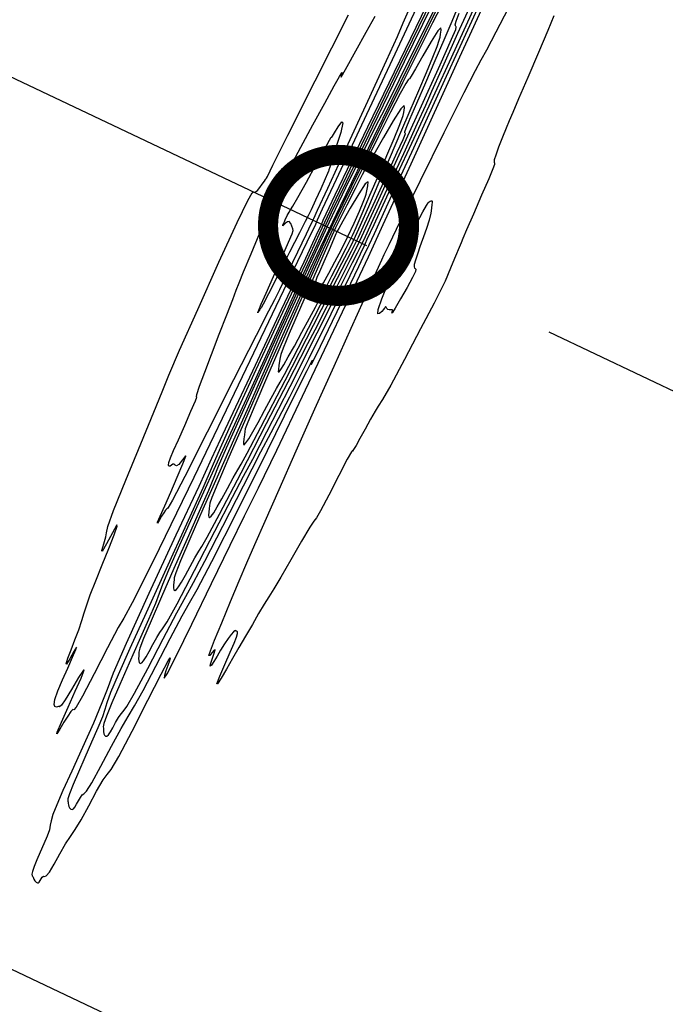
# Model space of a CAD drawing. Extents: x 3249832 to 3255657, y 13789405 to 13793316.
# Tile 637 of 656: x 3252529 to 3252609, y 13791888 to 13792010. Entities that reach past the tile are written whole.
import ezdxf

# ---------------------------------------------------------------- set-up
doc = ezdxf.new("R2010")
doc.units = 0
doc.header["$LTSCALE"] = 100
doc.header["$MEASUREMENT"] = 0
doc.linetypes.add('DASHED', pattern=[0.75, 0.5, -0.25])
for name, color, linetype in [('GRATIO_03231_CON', 1, 'CONTINUOUS'), ('GRATIO_0323_ICON', 1, 'CONTINUOUS'), ('PLAN', 7, 'CONTINUOUS'), ('TARGETS_EAST', 7, 'CONTINUOUS'), ('TARGETS_WEST', 7, 'CONTINUOUS')]:
    doc.layers.add(name, color=color, linetype=linetype)
doc.styles.add('Gratio_032316_contours$0$symbol', font='symbol.shx')
doc.linetypes.add('Gratio_032316_contours$0$DEPRESSION', pattern='A,0.3,["%",Gratio_032316_contours$0$symbol,S=0.05,R=180,X=0,Y=0],0.0001', length=0.3001)

# ---------------------------------------------------------------- blocks, each defined once
blk = doc.blocks.new('Gratio_032316_contours')
at = {"layer": 'GRATIO_03231_CON', "color": 1, "linetype": 'Continuous', "flags": 128}
for points in [[(3252579.25, 13792011.64), (3252571.97, 13791996.52), (3252567.92, 13791988.08), (3252566.43, 13791984.96), (3252566.23, 13791984.51), (3252566.16, 13791984.33), (3252565.59, 13791983.11), (3252564.04, 13791979.79), (3252561.26, 13791973.88), (3252558, 13791966.94), (3252555.26, 13791961.09), (3252553.69, 13791957.73), (3252552.62, 13791955.4), (3252551.02, 13791951.94), (3252548.19, 13791945.89), (3252544.84, 13791938.68), (3252542, 13791932.45), (3252540.41, 13791928.76), (3252539.66, 13791926.77), (3252539.02, 13791925.08), (3252537.96, 13791922.59), (3252536.61, 13791919.56), (3252535.27, 13791916.61), (3252534.18, 13791914.23), (3252533.4, 13791912.45), (3252532.91, 13791911.22), (3252532.7, 13791910.45), (3252532.61, 13791909.91), (3252532.49, 13791909.34), (3252532.21, 13791908.55), (3252531.81, 13791907.59), (3252531.36, 13791906.58), (3252530.94, 13791905.62), (3252530.6, 13791904.8), (3252530.39, 13791904.18), (3252530.33, 13791903.82), (3252530.37, 13791903.64), (3252530.44, 13791903.55), (3252530.48, 13791903.46), (3252530.51, 13791903.35), (3252530.57, 13791903.2), (3252530.7, 13791903.02), (3252530.86, 13791902.86), (3252531.01, 13791902.76), (3252531.14, 13791902.76), (3252531.24, 13791902.86), (3252531.34, 13791903.04), (3252531.47, 13791903.26), (3252531.61, 13791903.47), (3252531.75, 13791903.57), (3252531.89, 13791903.55), (3252532.11, 13791903.63), (3252532.49, 13791904.09), (3252533.09, 13791905.08), (3252533.81, 13791906.36), (3252534.51, 13791907.59), (3252535.11, 13791908.52), (3252535.7, 13791909.39), (3252536.43, 13791910.59), (3252537.37, 13791912.31), (3252538.36, 13791914.15), (3252539.16, 13791915.55), (3252539.65, 13791916.2), (3252540.16, 13791916.83), (3252541.11, 13791918.42), (3252542.76, 13791921.58), (3252544.7, 13791925.42), (3252546.34, 13791928.65), (3252547.22, 13791930.31), (3252547.48, 13791930.67), (3252547.39, 13791930.3), (3252547.18, 13791929.71), (3252546.95, 13791929.08), (3252546.76, 13791928.49), (3252546.72, 13791928.17), (3252547.09, 13791928.7), (3252548.19, 13791930.81), (3252550.18, 13791934.86), (3252552.61, 13791939.91), (3252554.92, 13791944.67), (3252556.71, 13791948.31), (3252558.43, 13791951.77), (3252560.7, 13791956.45), (3252560.7, 13791956.45), (3252563.91, 13791963.17), (3252567.41, 13791970.56), (3252570.29, 13791976.67), (3252572.07, 13791980.46), (3252573.89, 13791984.44), (3252577.35, 13791991.99), (3252583.42, 13792005.26), (3252590.75, 13792021.26)], [(3252582.19, 13792017.05), (3252575.92, 13792004.09), (3252570.64, 13791993.12), (3252567.62, 13791986.8), (3252565.97, 13791983.29), (3252564.25, 13791979.58), (3252564.25, 13791979.58), (3252561.42, 13791973.54), (3252558.1, 13791966.41), (3252555.28, 13791960.31), (3252553.66, 13791956.7), (3252552.7, 13791954.44), (3252551.52, 13791951.73), (3252549.52, 13791947.26), (3252547, 13791941.71), (3252544.5, 13791936.25), (3252542.48, 13791931.82), (3252541.02, 13791928.56), (3252540.08, 13791926.38), (3252539.61, 13791925.11), (3252539.37, 13791924.29), (3252539.07, 13791923.38), (3252538.5, 13791921.98), (3252537.73, 13791920.21), (3252536.89, 13791918.3), (3252536.09, 13791916.5), (3252535.43, 13791914.95), (3252534.98, 13791913.82), (3252534.79, 13791913.17), (3252534.77, 13791912.89), (3252534.82, 13791912.75), (3252534.84, 13791912.61), (3252534.86, 13791912.43), (3252534.9, 13791912.24), (3252535.01, 13791912.05), (3252535.16, 13791911.9), (3252535.33, 13791911.86), (3252535.48, 13791911.95), (3252535.65, 13791912.17), (3252535.85, 13791912.51), (3252536.09, 13791912.95), (3252536.34, 13791913.37), (3252536.57, 13791913.66), (3252536.77, 13791913.79), (3252537.11, 13791914.14), (3252537.77, 13791915.19), (3252538.89, 13791917.22), (3252540.21, 13791919.71), (3252541.41, 13791921.93), (3252542.26, 13791923.41), (3252543.04, 13791924.71), (3252544.11, 13791926.63), (3252545.7, 13791929.66), (3252547.47, 13791933.1), (3252548.95, 13791935.9), (3252549.86, 13791937.49), (3252550.82, 13791939.16), (3252552.64, 13791942.62), (3252555.81, 13791948.92), (3252559.54, 13791956.42), (3252562.71, 13791962.8), (3252564.47, 13791966.33), (3252565.1, 13791967.57), (3252565.16, 13791967.63), (3252565.1, 13791967.46), (3252565.04, 13791967.29), (3252564.98, 13791967.13), (3252565, 13791967.1), (3252565.3, 13791967.66), (3252566.13, 13791969.35), (3252567.63, 13791972.45), (3252569.38, 13791976.12), (3252570.88, 13791979.25), (3252571.72, 13791981), (3252572.03, 13791981.64), (3252572.08, 13791981.73), (3252572.17, 13791981.93), (3252572.81, 13791983.32), (3252574.53, 13791987.08), (3252577.68, 13791993.95), (3252581.77, 13792002.86), (3252586.11, 13792012.3)], [(3252579.87, 13792011.55), (3252576.48, 13792004.62), (3252572.58, 13791996.55), (3252569.29, 13791989.72), (3252567.46, 13791985.89), (3252566.78, 13791984.44), (3252566.65, 13791984.14), (3252566.65, 13791984.14), (3252566.57, 13791983.96), (3252566.48, 13791983.75), (3252566.4, 13791983.57), (3252566.27, 13791983.28), (3252565.65, 13791981.94), (3252564.02, 13791978.38), (3252561.08, 13791971.93), (3252557.39, 13791963.86), (3252553.74, 13791955.88), (3252550.79, 13791949.42), (3252548.64, 13791944.68), (3252547.25, 13791941.54), (3252546.52, 13791939.77), (3252546.12, 13791938.67), (3252545.65, 13791937.42), (3252544.79, 13791935.42), (3252543.65, 13791932.83), (3252542.41, 13791930.03), (3252541.24, 13791927.38), (3252540.26, 13791925.11), (3252539.58, 13791923.45), (3252539.25, 13791922.53), (3252539.18, 13791922.13), (3252539.2, 13791921.95), (3252539.21, 13791921.76), (3252539.21, 13791921.52), (3252539.24, 13791921.27), (3252539.32, 13791921.07), (3252539.46, 13791920.95), (3252539.64, 13791920.96), (3252539.83, 13791921.13), (3252540.06, 13791921.48), (3252540.35, 13791921.99), (3252540.71, 13791922.64), (3252541.08, 13791923.28), (3252541.39, 13791923.75), (3252541.65, 13791924.03), (3252542.1, 13791924.65), (3252543.05, 13791926.3), (3252544.69, 13791929.37), (3252546.61, 13791933.05), (3252548.31, 13791936.27), (3252549.42, 13791938.31), (3252550.38, 13791940.03), (3252551.79, 13791942.67), (3252554.02, 13791947.02), (3252556.58, 13791952.04), (3252558.73, 13791956.24), (3252560, 13791958.65), (3252560.93, 13791960.38), (3252562.31, 13791963.06), (3252564.67, 13791967.77), (3252567.44, 13791973.36), (3252569.79, 13791978.14), (3252571.1, 13791980.82), (3252571.6, 13791981.86), (3252571.72, 13791982.15), (3252571.93, 13791982.63), (3252572.78, 13791984.46), (3252574.81, 13791988.86), (3252578.31, 13791996.41), (3252582.36, 13792005.18), (3252585.77, 13792012.61)], [(3252583.06, 13792016.86), (3252579.15, 13792008.97), (3252575.9, 13792002.42), (3252574.01, 13791998.65), (3252573, 13791996.68), (3252572.11, 13791994.92), (3252570.78, 13791992.19), (3252569.24, 13791989.01), (3252567.95, 13791986.32), (3252567.19, 13791984.74), (3252566.69, 13791983.65), (3252566, 13791982.13), (3252566, 13791982.13), (3252564.77, 13791979.44), (3252563.03, 13791975.63), (3252560.87, 13791970.92), (3252558.47, 13791965.66), (3252556.18, 13791960.62), (3252554.42, 13791956.69), (3252553.44, 13791954.42), (3252552.88, 13791953.04), (3252552.22, 13791951.46), (3252551.09, 13791948.85), (3252549.58, 13791945.44), (3252547.94, 13791941.75), (3252546.39, 13791938.25), (3252545.1, 13791935.27), (3252544.18, 13791933.08), (3252543.72, 13791931.88), (3252543.58, 13791931.37), (3252543.59, 13791931.15), (3252543.58, 13791930.9), (3252543.56, 13791930.6), (3252543.57, 13791930.31), (3252543.64, 13791930.09), (3252543.77, 13791929.99), (3252543.95, 13791930.05), (3252544.18, 13791930.32), (3252544.48, 13791930.79), (3252544.86, 13791931.47), (3252545.33, 13791932.33), (3252545.81, 13791933.19), (3252546.21, 13791933.84), (3252546.52, 13791934.26), (3252547.09, 13791935.15), (3252548.33, 13791937.4), (3252550.49, 13791941.51), (3252553.02, 13791946.4), (3252555.2, 13791950.61), (3252556.58, 13791953.21), (3252557.72, 13791955.35), (3252559.47, 13791958.71), (3252562.35, 13791964.37), (3252565.69, 13791970.99), (3252568.52, 13791976.59), (3252570.1, 13791979.72), (3252570.71, 13791980.92), (3252570.85, 13791981.2), (3252570.97, 13791981.43), (3252571.1, 13791981.69), (3252571.21, 13791981.92), (3252571.32, 13791982.16), (3252571.7, 13791982.98), (3252572.67, 13791985.09), (3252574.41, 13791988.84), (3252576.45, 13791993.26), (3252578.17, 13791997.02), (3252579.18, 13791999.27), (3252579.93, 13792000.99), (3252581.11, 13792003.64), (3252583.15, 13792008.18), (3252585.58, 13792013.53)], [(3252581.1, 13792011.55), (3252580.02, 13792009.49), (3252578.43, 13792006.33), (3252576.3, 13792002.05), (3252573.69, 13791996.78), (3252571.05, 13791991.42), (3252568.89, 13791987.03), (3252567.6, 13791984.4), (3252567.02, 13791983.19), (3252566.82, 13791982.76), (3252566.69, 13791982.48), (3252566.32, 13791981.64), (3252565.38, 13791979.54), (3252563.67, 13791975.71), (3252561.42, 13791970.68), (3252558.99, 13791965.2), (3252556.69, 13791960.01), (3252554.76, 13791955.58), (3252553.37, 13791952.35), (3252552.64, 13791950.59), (3252552.39, 13791949.86), (3252552.35, 13791949.56), (3252552.31, 13791949.2), (3252552.26, 13791948.77), (3252552.23, 13791948.38), (3252552.26, 13791948.14), (3252552.37, 13791948.08), (3252552.57, 13791948.25), (3252552.88, 13791948.69), (3252553.31, 13791949.4), (3252553.87, 13791950.42), (3252554.57, 13791951.7), (3252555.28, 13791953), (3252555.85, 13791954.02), (3252556.27, 13791954.72), (3252557.03, 13791956.08), (3252558.74, 13791959.31), (3252561.74, 13791965.11), (3252565.26, 13791971.97), (3252568.25, 13791977.8), (3252569.96, 13791981.13), (3252570.84, 13791982.9), (3252571.64, 13791984.62), (3252571.64, 13791984.62), (3252572.9, 13791987.38), (3252574.39, 13791990.64), (3252575.65, 13791993.42), (3252576.36, 13791995.01), (3252576.62, 13791995.62), (3252576.65, 13791995.74), (3252576.63, 13791995.78), (3252576.61, 13791995.8), (3252576.59, 13791995.84), (3252576.6, 13791995.94), (3252576.76, 13791996.39), (3252577.22, 13791997.51), (3252578.07, 13791999.51), (3252579.18, 13792002.09), (3252580.35, 13792004.82), (3252581.45, 13792007.37), (3252582.44, 13792009.69), (3252583.34, 13792011.79)]]:
    blk.add_lwpolyline(points, dxfattribs=at)
at = {"layer": 'GRATIO_03231_CON', "color": 5, "linetype": 'Continuous', "flags": 128}
for points in [[(3252579.74, 13792015.04), (3252575.34, 13792005.61), (3252571.22, 13791996.8), (3252568.06, 13791990.05), (3252566.34, 13791986.36), (3252565.72, 13791984.99), (3252565.64, 13791984.79), (3252565.49, 13791984.47), (3252564.43, 13791982.26), (3252561.55, 13791976.26), (3252556.41, 13791965.54), (3252550.41, 13791953.07), (3252545.42, 13791942.77), (3252542.78, 13791937.49), (3252541.75, 13791935.61), (3252541.04, 13791934.44), (3252539.71, 13791931.94), (3252538.03, 13791928.68), (3252536.59, 13791925.92), (3252535.81, 13791924.56), (3252535.53, 13791924.24), (3252535.4, 13791924.25), (3252535.15, 13791924.01), (3252534.77, 13791923.46), (3252534.29, 13791922.69), (3252533.79, 13791921.84), (3252533.44, 13791921.27), (3252533.46, 13791921.46), (3252533.98, 13791922.68), (3252534.81, 13791924.56), (3252535.7, 13791926.56), (3252536.42, 13791928.17), (3252536.8, 13791929.13), (3252536.72, 13791929.17), (3252536.12, 13791928.22), (3252535.25, 13791926.76), (3252534.45, 13791925.45), (3252533.98, 13791924.79), (3252533.77, 13791924.62), (3252533.69, 13791924.65), (3252533.61, 13791924.64), (3252533.5, 13791924.6), (3252533.36, 13791924.57), (3252533.19, 13791924.63), (3252533.09, 13791924.9), (3252533.19, 13791925.53), (3252533.56, 13791926.59), (3252534.13, 13791927.95), (3252534.77, 13791929.41), (3252535.36, 13791930.76), (3252535.77, 13791931.72), (3252535.85, 13791932), (3252535.53, 13791931.45), (3252535.02, 13791930.55), (3252534.63, 13791929.89), (3252534.56, 13791929.94), (3252534.78, 13791930.62), (3252535.19, 13791931.68), (3252535.66, 13791932.91), (3252536.13, 13791934.17), (3252536.53, 13791935.3), (3252536.83, 13791936.26), (3252537.13, 13791937.24), (3252537.57, 13791938.5), (3252538.24, 13791940.23), (3252539.05, 13791942.24), (3252539.86, 13791944.24), (3252540.54, 13791945.95), (3252540.92, 13791947.04), (3252540.87, 13791947.17), (3252540.32, 13791946.21), (3252539.58, 13791944.82), (3252539.04, 13791943.88), (3252539, 13791944.02), (3252539.25, 13791944.83), (3252539.5, 13791945.68), (3252539.56, 13791946.18), (3252539.74, 13791946.98), (3252540.45, 13791948.98), (3252541.96, 13791952.71), (3252543.82, 13791957.22), (3252545.46, 13791961.16), (3252546.47, 13791963.67), (3252547.31, 13791965.75), (3252548.64, 13791968.85), (3252550.89, 13791973.92), (3252553.53, 13791979.77), (3252555.8, 13791984.7), (3252557.11, 13791987.43), (3252557.66, 13791988.4), (3252557.83, 13791988.5), (3252557.94, 13791988.46), (3252558.08, 13791988.5), (3252558.29, 13791988.68), (3252558.58, 13791989.04), (3252558.9, 13791989.47), (3252559.16, 13791989.84), (3252559.3, 13791990.03), (3252559.35, 13791990.09), (3252559.36, 13791990.1), (3252559.38, 13791990.13), (3252559.4, 13791990.17), (3252559.42, 13791990.2), (3252559.53, 13791990.41), (3252560.22, 13791991.8), (3252562.09, 13791995.53), (3252565.46, 13792002.27), (3252569.59, 13792010.49)], [(3252595.05, 13792010.33), (3252594.31, 13792008.53), (3252593.15, 13792005.79), (3252591.83, 13792002.71), (3252590.69, 13792000.04), (3252589.96, 13791998.35), (3252589.53, 13791997.31), (3252589.16, 13791996.42), (3252588.7, 13791995.28), (3252588.22, 13791994.05), (3252587.85, 13791993.04), (3252587.68, 13791992.46), (3252587.66, 13791992.2), (3252587.7, 13791992.08), (3252587.69, 13791991.9), (3252587.5, 13791991.36), (3252586.99, 13791990.13), (3252586.11, 13791988.08), (3252585.09, 13791985.73), (3252584.25, 13791983.78), (3252583.79, 13791982.72), (3252583.57, 13791982.18), (3252583.33, 13791981.59), (3252582.88, 13791980.53), (3252582.34, 13791979.25), (3252581.88, 13791978.14), (3252581.58, 13791977.42), (3252581.15, 13791976.53), (3252580.21, 13791974.7), (3252578.53, 13791971.49), (3252576.54, 13791967.72), (3252574.83, 13791964.53), (3252573.81, 13791962.73), (3252573.29, 13791961.9), (3252572.89, 13791961.28), (3252572.32, 13791960.3), (3252571.65, 13791959.07), (3252571.01, 13791957.9), (3252570.53, 13791957.04), (3252570.23, 13791956.52), (3252570.1, 13791956.34), (3252570.08, 13791956.4), (3252569.96, 13791956.25), (3252569.45, 13791955.33), (3252568.41, 13791953.32), (3252567.16, 13791950.88), (3252566.13, 13791948.92), (3252565.61, 13791948.04), (3252565.31, 13791947.66), (3252564.79, 13791946.9), (3252563.76, 13791945.15), (3252562.45, 13791942.86), (3252561.22, 13791940.71), (3252560.34, 13791939.25), (3252559.71, 13791938.25), (3252559.14, 13791937.32), (3252558.45, 13791936.17), (3252557.67, 13791934.82), (3252556.84, 13791933.38), (3252556.01, 13791931.96), (3252555.21, 13791930.59), (3252554.46, 13791929.29), (3252553.79, 13791928.16), (3252553.34, 13791927.44), (3252553.25, 13791927.46), (3252553.62, 13791928.39), (3252554.26, 13791929.86), (3252554.92, 13791931.37), (3252555.41, 13791932.5), (3252555.7, 13791933.24), (3252555.83, 13791933.68), (3252555.83, 13791933.89), (3252555.76, 13791933.98), (3252555.67, 13791934.01), (3252555.6, 13791934.06), (3252555.51, 13791934.05), (3252555.33, 13791933.91), (3252555.04, 13791933.58), (3252554.65, 13791933.06), (3252554.2, 13791932.4), (3252553.74, 13791931.63), (3252553.3, 13791930.87), (3252552.91, 13791930.22), (3252552.62, 13791929.79), (3252552.45, 13791929.66), (3252552.47, 13791929.9), (3252552.68, 13791930.52), (3252552.94, 13791931.24), (3252553.06, 13791931.69), (3252552.92, 13791931.64), (3252552.64, 13791931.3), (3252552.38, 13791930.98), (3252552.29, 13791930.99), (3252552.47, 13791931.55), (3252552.99, 13791932.87), (3252553.88, 13791935.03), (3252554.96, 13791937.66), (3252556.05, 13791940.25), (3252557, 13791942.48), (3252557.99, 13791944.76), (3252559.26, 13791947.66), (3252560.99, 13791951.59), (3252563.11, 13791956.35), (3252565.44, 13791961.58), (3252567.81, 13791966.88), (3252569.93, 13791971.6), (3252571.48, 13791975.05), (3252572.25, 13791976.78), (3252572.44, 13791977.22), (3252572.35, 13791977.04), (3252572.24, 13791976.84), (3252572.23, 13791976.85), (3252572.41, 13791977.24), (3252572.8, 13791978.1), (3252573.3, 13791979.15), (3252573.72, 13791980.07), (3252574.03, 13791980.73), (3252574.62, 13791981.97), (3252576.02, 13791984.84), (3252578.52, 13791989.92), (3252581.45, 13791995.86), (3252583.94, 13792000.85), (3252585.34, 13792003.57), (3252586.07, 13792004.88), (3252586.76, 13792006.14), (3252587.93, 13792008.38), (3252589.43, 13792011.3)], [(3252576.98, 13792010.93), (3252576.34, 13792009.43), (3252575.62, 13792007.76), (3252574.27, 13792004.75), (3252571.96, 13791999.71), (3252569.26, 13791993.87), (3252566.98, 13791988.93), (3252565.72, 13791986.17), (3252565.25, 13791985.15), (3252565.19, 13791985), (3252565.16, 13791984.94), (3252564.94, 13791984.48), (3252564.35, 13791983.24), (3252563.28, 13791981.03), (3252562.05, 13791978.46), (3252561.02, 13791976.33), (3252560.4, 13791975.1), (3252559.67, 13791973.69), (3252558.13, 13791970.66), (3252555.35, 13791965.17), (3252552.07, 13791958.67), (3252549.29, 13791953.19), (3252547.75, 13791950.25), (3252547.19, 13791949.27), (3252547.05, 13791949.16), (3252546.91, 13791949.02), (3252546.68, 13791948.69), (3252546.4, 13791948.24), (3252546.1, 13791947.73), (3252545.89, 13791947.39), (3252545.9, 13791947.51), (3252546.22, 13791948.26), (3252546.8, 13791949.56), (3252547.55, 13791951.24), (3252548.36, 13791953.1), (3252549.06, 13791954.74), (3252549.44, 13791955.72), (3252549.36, 13791955.76), (3252548.99, 13791955.24), (3252548.57, 13791954.69), (3252548.28, 13791954.51), (3252548.1, 13791954.6), (3252547.96, 13791954.73), (3252547.81, 13791954.71), (3252547.63, 13791954.6), (3252547.46, 13791954.48), (3252547.33, 13791954.46), (3252547.26, 13791954.58), (3252547.31, 13791954.9), (3252547.51, 13791955.48), (3252547.9, 13791956.4), (3252548.5, 13791957.75), (3252549.28, 13791959.53), (3252550.06, 13791961.31), (3252550.61, 13791962.58), (3252550.77, 13791963.02), (3252550.73, 13791963.07), (3252550.78, 13791963.37), (3252551.13, 13791964.4), (3252551.76, 13791966.12), (3252552.61, 13791968.34), (3252553.57, 13791970.83), (3252554.5, 13791973.23), (3252555.24, 13791975.13), (3252555.68, 13791976.29), (3252556.03, 13791977.22), (3252556.58, 13791978.58), (3252557.51, 13791980.82), (3252558.58, 13791983.42), (3252559.49, 13791985.62), (3252560.01, 13791986.89), (3252560.33, 13791987.61), (3252560.71, 13791988.39), (3252561.4, 13791989.72), (3252562.41, 13791991.63), (3252563.7, 13791994.05), (3252565.19, 13791996.82), (3252566.65, 13791999.52), (3252567.81, 13792001.64), (3252568.48, 13792002.83), (3252568.75, 13792003.27), (3252568.8, 13792003.3), (3252568.78, 13792003.19), (3252568.74, 13792003.02), (3252568.69, 13792002.84), (3252568.67, 13792002.75), (3252568.86, 13792003.04), (3252569.44, 13792004.07), (3252570.51, 13792006.02), (3252571.8, 13792008.34), (3252572.91, 13792010.31)]]:
    blk.add_lwpolyline(points, dxfattribs=at)
at = {"layer": 'GRATIO_03231_CON', "color": 1, "linetype": 'Continuous', "flags": 128}
for points in [[(3252568.78, 13791979.65), (3252569.88, 13791981.78), (3252570.48, 13791983), (3252571.1, 13791984.37), (3252572.1, 13791986.69), (3252573.41, 13791989.7), (3252574.79, 13791992.91), (3252576.07, 13791995.9), (3252577.24, 13791998.62), (3252578.3, 13792001.09), (3252579.25, 13792003.33), (3252580.04, 13792005.2), (3252580.59, 13792006.56), (3252580.86, 13792007.32), (3252580.96, 13792007.72), (3252581.01, 13792008.07), (3252581.09, 13792008.56), (3252581.05, 13792008.85), (3252580.67, 13792008.48), (3252579.85, 13792007.16), (3252578.81, 13792005.38), (3252577.91, 13792003.78), (3252577.38, 13792002.87), (3252577.15, 13792002.52), (3252577.08, 13792002.47), (3252576.99, 13792002.42), (3252576.7, 13792001.97), (3252576.02, 13792000.72), (3252574.82, 13791998.38), (3252573.29, 13791995.35), (3252571.69, 13791992.14), (3252570.22, 13791989.18), (3252568.89, 13791986.48), (3252567.66, 13791983.9), (3252566.46, 13791981.31), (3252565.14, 13791978.38), (3252563.53, 13791974.73), (3252561.55, 13791970.23), (3252559.55, 13791965.66), (3252557.97, 13791961.99), (3252557.11, 13791959.94), (3252556.79, 13791959.1), (3252556.73, 13791958.76), (3252556.68, 13791958.34), (3252556.61, 13791957.85), (3252556.56, 13791957.42), (3252556.58, 13791957.16), (3252556.67, 13791957.13), (3252556.88, 13791957.35), (3252557.23, 13791957.87), (3252557.72, 13791958.71), (3252558.38, 13791959.89), (3252559.19, 13791961.39), (3252560.01, 13791962.91), (3252560.67, 13791964.12), (3252561.1, 13791964.87), (3252561.64, 13791965.84), (3252562.74, 13791967.91), (3252564.64, 13791971.59), (3252566.88, 13791975.94), (3252568.78, 13791979.65)], [(3252569.3, 13791981.5), (3252569.78, 13791982.42), (3252570.11, 13791983.09), (3252570.54, 13791984.08), (3252571.28, 13791985.8), (3252572.26, 13791988.08), (3252573.34, 13791990.6), (3252574.37, 13791993.02), (3252575.26, 13791995.12), (3252575.9, 13791996.66), (3252576.23, 13791997.52), (3252576.37, 13791997.96), (3252576.45, 13791998.36), (3252576.55, 13791998.91), (3252576.5, 13791999.24), (3252576.07, 13791998.81), (3252575.13, 13791997.3), (3252573.94, 13791995.26), (3252572.91, 13791993.43), (3252572.33, 13791992.39), (3252572.1, 13791992), (3252572.05, 13791991.95), (3252572, 13791991.91), (3252571.79, 13791991.56), (3252571.29, 13791990.61), (3252570.42, 13791988.89), (3252569.39, 13791986.85), (3252568.53, 13791985.12), (3252568, 13791984.06), (3252567.54, 13791983.04), (3252566.72, 13791981.18), (3252565.31, 13791977.95), (3252563.66, 13791974.15), (3252562.25, 13791970.91), (3252561.48, 13791969.09), (3252561.19, 13791968.32), (3252561.12, 13791967.96), (3252561.05, 13791967.49), (3252560.96, 13791966.94), (3252560.9, 13791966.46), (3252560.89, 13791966.18), (3252560.98, 13791966.17), (3252561.19, 13791966.45), (3252561.57, 13791967.06), (3252562.13, 13791968.02), (3252562.89, 13791969.37), (3252563.81, 13791971.08), (3252564.74, 13791972.82), (3252565.49, 13791974.21), (3252565.93, 13791975.01), (3252566.25, 13791975.6), (3252566.73, 13791976.51), (3252567.54, 13791978.07), (3252568.49, 13791979.92), (3252569.3, 13791981.5)], [(3252569.53, 13791982.98), (3252570.29, 13791984.63), (3252570.94, 13791986.11), (3252571.41, 13791987.23), (3252571.66, 13791987.86), (3252571.78, 13791988.23), (3252571.88, 13791988.64), (3252572.01, 13791989.27), (3252572.02, 13791989.74), (3252571.68, 13791989.5), (3252570.86, 13791988.25), (3252569.82, 13791986.48), (3252568.91, 13791984.88), (3252568.39, 13791983.97), (3252568.19, 13791983.64), (3252568.16, 13791983.6), (3252568.14, 13791983.56), (3252568.03, 13791983.3), (3252567.73, 13791982.59), (3252567.18, 13791981.33), (3252566.54, 13791979.84), (3252565.99, 13791978.58), (3252565.68, 13791977.86), (3252565.56, 13791977.49), (3252565.5, 13791977.16), (3252565.41, 13791976.64), (3252565.31, 13791976.02), (3252565.23, 13791975.49), (3252565.2, 13791975.21), (3252565.28, 13791975.22), (3252565.51, 13791975.55), (3252565.91, 13791976.23), (3252566.48, 13791977.2), (3252567.16, 13791978.41), (3252567.92, 13791979.81), (3252568.73, 13791981.35), (3252569.53, 13791982.98)]]:
    blk.add_lwpolyline(points, close=True, dxfattribs=at)
at = {"layer": 'GRATIO_03231_CON', "color": 5, "linetype": 'Gratio_032316_contours$0$DEPRESSION', "flags": 128}
for points in [[(3252568.91, 13791997.08), (3252568.63, 13791995.89), (3252568.08, 13791994.12), (3252567.55, 13791992.5), (3252567.26, 13791991.57), (3252567.15, 13791991.22), (3252567.14, 13791991.15), (3252567.12, 13791991.09), (3252567.01, 13791990.8), (3252566.7, 13791990.1), (3252566.16, 13791988.88), (3252565.52, 13791987.47), (3252564.96, 13791986.27), (3252564.61, 13791985.54), (3252564.22, 13791984.81), (3252563.51, 13791983.43), (3252562.29, 13791981.04), (3252560.87, 13791978.22), (3252559.67, 13791975.85), (3252559, 13791974.56), (3252558.76, 13791974.12), (3252558.71, 13791974.07), (3252558.66, 13791974.03), (3252558.59, 13791973.92), (3252558.5, 13791973.78), (3252558.41, 13791973.62), (3252558.34, 13791973.51), (3252558.35, 13791973.55), (3252558.47, 13791973.83), (3252558.78, 13791974.55), (3252559.39, 13791975.92), (3252560.31, 13791978.02), (3252561.33, 13791980.35), (3252562.16, 13791982.26), (3252562.61, 13791983.31), (3252562.73, 13791983.72), (3252562.68, 13791983.92), (3252562.58, 13791984.24), (3252562.43, 13791984.59), (3252562.24, 13791984.81), (3252562.01, 13791984.79), (3252561.77, 13791984.6), (3252561.57, 13791984.4), (3252561.47, 13791984.3), (3252561.47, 13791984.35), (3252561.57, 13791984.59), (3252561.76, 13791985.03), (3252562, 13791985.55), (3252562.22, 13791985.99), (3252562.4, 13791986.27), (3252562.7, 13791986.74), (3252563.32, 13791987.8), (3252564.38, 13791989.7), (3252565.6, 13791991.95), (3252566.65, 13791993.85), (3252567.23, 13791994.91), (3252567.46, 13791995.28), (3252567.5, 13791995.31), (3252567.51, 13791995.29), (3252567.61, 13791995.41), (3252567.87, 13791995.83), (3252568.32, 13791996.58), (3252568.75, 13791997.19), (3252568.91, 13791997.08)], [(3252579.94, 13791987.4), (3252579.98, 13791987.35), (3252579.98, 13791987.2), (3252579.95, 13791986.92), (3252579.9, 13791986.48), (3252579.8, 13791985.84), (3252579.6, 13791985), (3252579.28, 13791983.97), (3252578.91, 13791982.94), (3252578.61, 13791982.12), (3252578.45, 13791981.67), (3252578.36, 13791981.42), (3252578.27, 13791981.13), (3252578.1, 13791980.63), (3252577.9, 13791980.03), (3252577.76, 13791979.51), (3252577.72, 13791979.2), (3252577.77, 13791979.05), (3252577.86, 13791978.99), (3252577.94, 13791978.91), (3252577.89, 13791978.61), (3252577.55, 13791977.89), (3252576.87, 13791976.64), (3252576.06, 13791975.22), (3252575.38, 13791974.07), (3252575.04, 13791973.53), (3252574.98, 13791973.46), (3252575.03, 13791973.6), (3252575.09, 13791973.73), (3252575.09, 13791973.81), (3252575.02, 13791973.85), (3252574.86, 13791973.86), (3252574.66, 13791973.88), (3252574.48, 13791973.92), (3252574.36, 13791974.02), (3252574.29, 13791974.13), (3252574.24, 13791974.22), (3252574.2, 13791974.24), (3252574.15, 13791974.2), (3252574.09, 13791974.13), (3252574.03, 13791974.03), (3252573.93, 13791973.89), (3252573.73, 13791973.66), (3252573.44, 13791973.39), (3252573.22, 13791973.35), (3252573.27, 13791973.9), (3252573.73, 13791975.22), (3252574.39, 13791976.9), (3252575, 13791978.36), (3252575.34, 13791979.19), (3252575.47, 13791979.51), (3252575.5, 13791979.61), (3252575.54, 13791979.72), (3252575.57, 13791979.85), (3252575.61, 13791979.96), (3252575.64, 13791980.02), (3252575.67, 13791980.05), (3252575.71, 13791980.1), (3252575.79, 13791980.23), (3252576, 13791980.63), (3252576.46, 13791981.5), (3252577.21, 13791982.95), (3252578.08, 13791984.61), (3252578.83, 13791986.02), (3252579.27, 13791986.83), (3252579.49, 13791987.16), (3252579.6, 13791987.26), (3252579.72, 13791987.33), (3252579.84, 13791987.38), (3252579.94, 13791987.4)]]:
    blk.add_lwpolyline(points, close=True, dxfattribs=at)
at = {"layer": 'GRATIO_0323_ICON', "color": 7, "linetype": 'Continuous', "flags": 128}
blk.add_lwpolyline([(3252580.92, 13792011.96), (3252577.11, 13792004.25), (3252572.74, 13791995.35), (3252568.56, 13791986.73), (3252565.18, 13791979.64), (3252562.7, 13791974.31), (3252561.08, 13791970.75), (3252560.2, 13791968.75), (3252559.62, 13791967.38), (3252558.8, 13791965.5), (3252557.38, 13791962.28), (3252555.5, 13791958.06), (3252553.46, 13791953.48), (3252551.54, 13791949.13), (3252549.93, 13791945.42), (3252548.77, 13791942.72), (3252548.18, 13791941.24), (3252547.99, 13791940.62), (3252547.97, 13791940.36), (3252547.95, 13791940.05), (3252547.91, 13791939.68), (3252547.9, 13791939.35), (3252547.95, 13791939.12), (3252548.07, 13791939.04), (3252548.26, 13791939.15), (3252548.53, 13791939.5), (3252548.89, 13791940.09), (3252549.37, 13791940.94), (3252549.95, 13791942.01), (3252550.54, 13791943.1), (3252551.03, 13791943.93), (3252551.4, 13791944.5), (3252552.08, 13791945.66), (3252553.61, 13791948.51), (3252556.29, 13791953.65), (3252559.42, 13791959.74), (3252562.1, 13791964.95), (3252563.68, 13791967.98), (3252564.56, 13791969.67), (3252565.46, 13791971.4), (3252566.86, 13791974.15), (3252568.49, 13791977.37), (3252569.86, 13791980.1), (3252569.86, 13791980.1), (3252570.71, 13791981.79), (3252571.51, 13791983.49), (3252572.96, 13791986.66), (3252575.48, 13791992.19), (3252578.44, 13791998.71), (3252580.97, 13792004.28), (3252582.39, 13792007.44), (3252582.91, 13792008.67), (3252582.97, 13792008.92), (3252582.94, 13792008.98), (3252582.89, 13792009.04), (3252582.85, 13792009.1), (3252582.84, 13792009.25), (3252582.96, 13792009.68), (3252583.33, 13792010.66)], dxfattribs=at)

msp = doc.modelspace()

# ---------------------------------------------------------------- linework, layer by layer
at = {"layer": 'PLAN', "color": 8, "linetype": 'DASHED'}
for p, q in [((3251307.05, 13792582.1), (3252689.96, 13791925.79)), ((3251280.96, 13792483.79), (3252628.4, 13791844.31))]:
    msp.add_line(p, q, dxfattribs=at)
at = {"layer": 'TARGETS_WEST', "const_width": 2.5}
msp.add_lwpolyline([(3252559.61, 13791984.34, 1), (3252577.11, 13791984.34, 1)], format="xyb", close=True, dxfattribs=at)

# ---------------------------------------------------------------- block references
at = {"layer": 'TARGETS_EAST'}
msp.add_blockref('Gratio_032316_contours', (0, 0), dxfattribs=at)

doc.saveas('drawing.dxf')
